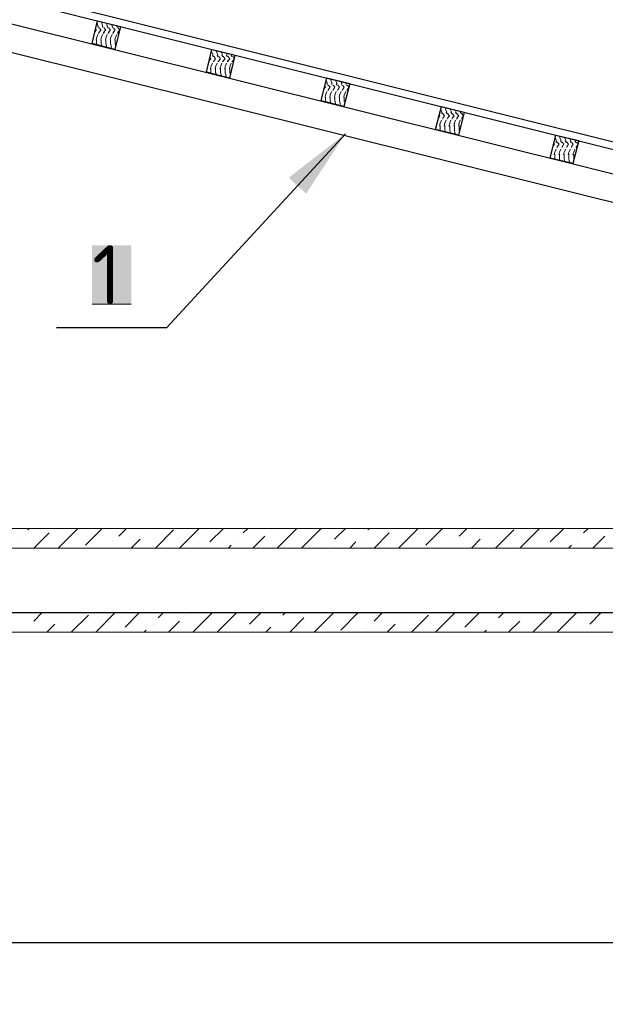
# Model space of a CAD drawing. Header units: millimetres. Extents: x 363306 to 7757304, y 1022887 to 1207196.
# Tile 721 of 1056: x 2427488 to 2429968, y 1078887 to 1083057. Entities that reach past the tile are written whole.
import ezdxf

# ---------------------------------------------------------------- set-up
doc = ezdxf.new("R2010")
doc.units = ezdxf.units.MM
for name, color, linetype in [('0 @ 100', 7, 'Continuous'), ('PDF12_0', 7, 'Continuous'), ('PDF12_Text', 7, 'Continuous')]:
    doc.layers.add(name, color=color, linetype=linetype)
doc.layers.add('PDF12_.', color=7, linetype='Continuous', true_color=0xcc6827)
doc.layers.add('PDF12_A3 pdf uchun', color=7, linetype='Continuous', true_color=0x636466)
doc.styles.add('PDF ISOCPEUR', font='isocpeur.TTF')
doc.styles.add('ViTEXT', font='isocpeur.TTF')
doc.styles.add('ГОСТ 2.304', font='isocpeui.ttf')

msp = doc.modelspace()

# ---------------------------------------------------------------- linework, layer by layer
at = {"layer": 'PDF12_.', "lineweight": 9}
for points in [[(2427816.117, 1083043.152), (2427816.117, 1083043.152)], [(2427820.735, 1083026.218), (2427816.117, 1083041.612)], [(2427822.274, 1083021.6), (2427819.195, 1083027.757)], [(2427836.129, 1083043.152), (2427834.59, 1083047.77)], [(2427840.747, 1083026.218), (2427836.129, 1083041.612)], [(2427842.287, 1083021.6), (2427839.208, 1083027.757)], [(2427856.142, 1083043.152), (2427856.142, 1083043.152)], [(2427860.76, 1083026.218), (2427856.142, 1083041.612)], [(2427862.299, 1083021.6), (2427859.22, 1083027.757)], [(2427880.772, 1083026.218), (2427877.693, 1083036.994)], [(2427882.312, 1083021.6), (2427879.233, 1083027.757)], [(2427900.785, 1083026.218), (2427899.245, 1083032.376)], [(2427902.324, 1083021.6), (2427899.245, 1083027.757)], [(2427811.498, 1083012.363), (2427806.88, 1083004.666)], [(2427806.88, 1083004.666), (2427806.88, 1083004.666)], [(2427813.038, 1083012.363), (2427808.42, 1083016.981)], [(2427819.195, 1082993.89), (2427813.038, 1082978.496), (2427811.498, 1082969.259)], [(2427826.893, 1083004.666), (2427822.274, 1082998.508)], [(2427831.511, 1083012.363), (2427823.814, 1083003.127)], [(2427833.05, 1083012.363), (2427825.353, 1083021.6)], [(2427839.208, 1082993.89), (2427833.05, 1082978.496), (2427831.511, 1082969.259)], [(2427846.905, 1083004.666), (2427842.287, 1082998.508)], [(2427851.523, 1083012.363), (2427843.826, 1083003.127)], [(2427853.063, 1083012.363), (2427845.366, 1083021.6)], [(2427859.22, 1082993.89), (2427853.063, 1082978.496), (2427851.523, 1082969.259)], [(2427866.917, 1083004.666), (2427862.299, 1082998.508)], [(2427871.536, 1083012.363), (2427863.839, 1083003.127)], [(2427873.075, 1083012.363), (2427865.378, 1083021.6)], [(2427879.233, 1082993.89), (2427873.075, 1082978.496), (2427871.536, 1082969.259)], [(2427886.93, 1083004.666), (2427882.312, 1082998.508)], [(2427891.548, 1083012.363), (2427883.851, 1083003.127)], [(2427893.088, 1083012.363), (2427885.39, 1083021.6)], [(2427899.245, 1082993.89), (2427893.088, 1082978.496), (2427891.548, 1082969.259)], [(2427906.942, 1083004.666), (2427902.324, 1082998.508)], [(2427910.021, 1083010.824), (2427903.864, 1083003.127)], [(2427911.561, 1083013.903), (2427905.403, 1083021.6)], [(2427813.038, 1082952.326), (2427813.038, 1082970.799)], [(2427814.577, 1082949.247), (2427814.577, 1082952.326)], [(2427833.05, 1082952.326), (2427833.05, 1082970.799)], [(2427836.129, 1082944.629), (2427834.59, 1082952.326)], [(2427853.063, 1082952.326), (2427853.063, 1082970.799)], [(2427856.142, 1082943.089), (2427854.602, 1082952.326)], [(2427856.142, 1082940.011), (2427856.142, 1082941.55)], [(2427873.075, 1082952.326), (2427873.075, 1082970.799)], [(2427876.154, 1082943.089), (2427874.615, 1082952.326)], [(2427879.233, 1082933.853), (2427876.154, 1082941.55)], [(2427893.088, 1082952.326), (2427893.088, 1082970.799)], [(2427894.627, 1082947.708), (2427894.627, 1082952.326)], [(2428307.191, 1082906.143), (2428301.034, 1082921.537)], [(2428301.034, 1082921.537), (2428301.034, 1082921.537)], [(2428307.191, 1082899.986), (2428304.112, 1082906.143)], [(2428310.27, 1082881.513), (2428317.967, 1082890.749), (2428310.27, 1082901.525)], [(2428327.204, 1082906.143), (2428321.046, 1082921.537), (2428319.507, 1082926.156)], [(2428327.204, 1082899.986), (2428324.125, 1082906.143)], [(2428330.283, 1082881.513), (2428337.98, 1082890.749), (2428330.283, 1082901.525)], [(2428347.216, 1082906.143), (2428341.058, 1082921.537)], [(2428341.058, 1082921.537), (2428341.058, 1082921.537)], [(2428347.216, 1082899.986), (2428344.137, 1082906.143)], [(2428348.756, 1082881.513), (2428357.992, 1082890.749), (2428350.295, 1082901.525)], [(2428367.229, 1082906.143), (2428362.61, 1082916.919)], [(2428367.229, 1082899.986), (2428364.15, 1082906.143)], [(2428368.768, 1082881.513), (2428378.004, 1082890.749), (2428370.307, 1082901.525)], [(2428387.241, 1082906.143), (2428384.162, 1082910.762)], [(2428387.241, 1082899.986), (2428384.162, 1082906.143)], [(2428396.478, 1082892.289), (2428390.32, 1082901.525)], [(2428291.797, 1082884.591), (2428297.955, 1082890.749), (2428294.876, 1082895.367)], [(2428291.797, 1082883.052), (2428291.797, 1082883.052)], [(2428297.955, 1082858.421), (2428296.415, 1082847.645)], [(2428304.112, 1082872.276), (2428297.955, 1082856.882)], [(2428311.809, 1082883.052), (2428307.191, 1082878.434)], [(2428317.967, 1082858.421), (2428316.428, 1082847.645)], [(2428324.125, 1082872.276), (2428317.967, 1082856.882)], [(2428331.822, 1082883.052), (2428327.204, 1082878.434)], [(2428337.98, 1082858.421), (2428336.44, 1082847.645)], [(2428344.137, 1082872.276), (2428337.98, 1082856.882)], [(2428351.834, 1082883.052), (2428347.216, 1082878.434)], [(2428357.992, 1082858.421), (2428356.453, 1082847.645)], [(2428364.15, 1082872.276), (2428357.992, 1082856.882)], [(2428371.847, 1082883.052), (2428367.229, 1082878.434)], [(2428378.004, 1082858.421), (2428376.465, 1082847.645)], [(2428384.162, 1082872.276), (2428378.004, 1082856.882)], [(2428391.859, 1082883.052), (2428387.241, 1082878.434)], [(2428396.478, 1082889.21), (2428388.78, 1082881.513)], [(2428297.955, 1082832.251), (2428297.955, 1082850.724)], [(2428299.494, 1082829.172), (2428299.494, 1082832.251)], [(2428317.967, 1082832.251), (2428317.967, 1082850.724)], [(2428321.046, 1082823.015), (2428319.507, 1082832.251)], [(2428337.98, 1082832.251), (2428337.98, 1082850.724)], [(2428341.058, 1082818.396), (2428341.058, 1082821.475), (2428339.519, 1082832.251)], [(2428357.992, 1082832.251), (2428357.992, 1082850.724)], [(2428364.15, 1082812.239), (2428361.071, 1082821.475), (2428359.531, 1082832.251)], [(2428378.004, 1082832.251), (2428378.004, 1082850.724)], [(2428379.544, 1082826.094), (2428379.544, 1082832.251)], [(2428776.714, 1082762.977), (2428782.872, 1082770.674), (2428779.793, 1082775.293)], [(2428792.108, 1082784.529), (2428785.95, 1082799.923), (2428785.95, 1082801.463)], [(2428792.108, 1082779.911), (2428789.029, 1082784.529)], [(2428795.187, 1082759.899), (2428802.884, 1082770.674), (2428795.187, 1082779.911)], [(2428812.121, 1082784.529), (2428805.963, 1082799.923), (2428804.423, 1082806.081)], [(2428812.121, 1082779.911), (2428809.042, 1082784.529)], [(2428815.199, 1082759.899), (2428822.897, 1082770.674), (2428815.199, 1082779.911)], [(2428832.133, 1082784.529), (2428825.975, 1082799.923)], [(2428825.975, 1082799.923), (2428825.975, 1082799.923)], [(2428832.133, 1082779.911), (2428829.054, 1082784.529)], [(2428835.212, 1082759.899), (2428842.909, 1082770.674), (2428835.212, 1082779.911)], [(2428852.145, 1082784.529), (2428847.527, 1082795.305)], [(2428852.145, 1082779.911), (2428849.067, 1082784.529)], [(2428855.224, 1082759.899), (2428862.921, 1082770.674), (2428855.224, 1082779.911)], [(2428872.158, 1082784.529), (2428869.079, 1082789.147)], [(2428872.158, 1082779.911), (2428869.079, 1082784.529)], [(2428881.394, 1082772.214), (2428875.237, 1082779.911)], [(2428776.714, 1082762.977), (2428776.714, 1082762.977)], [(2428789.029, 1082752.201), (2428782.872, 1082736.807), (2428781.332, 1082727.571)], [(2428796.726, 1082762.977), (2428793.648, 1082756.82)], [(2428809.042, 1082752.201), (2428802.884, 1082736.807), (2428801.345, 1082727.571)], [(2428816.739, 1082762.977), (2428813.66, 1082756.82)], [(2428829.054, 1082752.201), (2428822.897, 1082736.807), (2428821.357, 1082727.571)], [(2428836.751, 1082762.977), (2428833.672, 1082756.82)], [(2428849.067, 1082752.201), (2428842.909, 1082736.807), (2428841.37, 1082727.571)], [(2428856.764, 1082762.977), (2428853.685, 1082756.82)], [(2428869.079, 1082752.201), (2428862.921, 1082736.807), (2428861.382, 1082727.571)], [(2428876.776, 1082762.977), (2428873.697, 1082756.82)], [(2428881.394, 1082769.135), (2428875.237, 1082759.899)], [(2428782.872, 1082710.637), (2428782.872, 1082729.11)], [(2428784.411, 1082707.558), (2428784.411, 1082710.637)], [(2428802.884, 1082710.637), (2428802.884, 1082729.11)], [(2428805.963, 1082702.94), (2428804.423, 1082710.637)], [(2428822.897, 1082710.637), (2428822.897, 1082729.11)], [(2428825.975, 1082696.782), (2428825.975, 1082699.861), (2428824.436, 1082710.637)], [(2428842.909, 1082710.637), (2428842.909, 1082729.11)], [(2428849.067, 1082692.164), (2428845.988, 1082699.861), (2428844.448, 1082710.637)], [(2428862.921, 1082710.637), (2428862.921, 1082729.11)], [(2428866, 1082706.019), (2428864.461, 1082710.637)], [(2429261.631, 1082641.363), (2429267.789, 1082649.06), (2429264.71, 1082653.679)], [(2429270.867, 1082679.849), (2429270.867, 1082679.849)], [(2429277.025, 1082664.455), (2429270.867, 1082678.309)], [(2429278.564, 1082658.297), (2429273.946, 1082664.455)], [(2429280.104, 1082639.824), (2429287.801, 1082649.06), (2429280.104, 1082659.836)], [(2429290.88, 1082679.849), (2429290.88, 1082684.467)], [(2429297.038, 1082664.455), (2429290.88, 1082678.309)], [(2429298.577, 1082658.297), (2429293.959, 1082664.455)], [(2429300.116, 1082639.824), (2429307.813, 1082649.06), (2429300.116, 1082659.836)], [(2429310.892, 1082679.849), (2429310.892, 1082679.849)], [(2429317.05, 1082664.455), (2429310.892, 1082678.309)], [(2429318.589, 1082658.297), (2429313.971, 1082664.455)], [(2429320.129, 1082639.824), (2429327.826, 1082649.06), (2429320.129, 1082659.836)], [(2429337.062, 1082664.455), (2429332.444, 1082673.691)], [(2429338.602, 1082658.297), (2429333.984, 1082664.455)], [(2429340.141, 1082639.824), (2429347.838, 1082649.06), (2429340.141, 1082659.836)], [(2429358.614, 1082658.297), (2429353.996, 1082664.455)], [(2429357.075, 1082664.455), (2429355.535, 1082669.073)], [(2429366.311, 1082650.6), (2429360.154, 1082659.836)], [(2429261.631, 1082641.363), (2429261.631, 1082641.363)], [(2429269.328, 1082616.733), (2429266.249, 1082605.957)], [(2429273.946, 1082630.587), (2429267.789, 1082615.193)], [(2429269.328, 1082590.562), (2429269.328, 1082609.035)], [(2429281.643, 1082641.363), (2429278.564, 1082635.206)], [(2429289.34, 1082616.733), (2429286.262, 1082605.957)], [(2429293.959, 1082630.587), (2429287.801, 1082615.193)], [(2429289.34, 1082590.562), (2429289.34, 1082609.035)], [(2429301.656, 1082641.363), (2429298.577, 1082635.206)], [(2429309.353, 1082616.733), (2429306.274, 1082605.957)], [(2429313.971, 1082630.587), (2429307.813, 1082615.193)], [(2429309.353, 1082590.562), (2429309.353, 1082609.035)], [(2429321.668, 1082641.363), (2429318.589, 1082635.206)], [(2429329.365, 1082616.733), (2429326.286, 1082605.957)], [(2429333.984, 1082630.587), (2429327.826, 1082615.193)], [(2429329.365, 1082590.562), (2429329.365, 1082609.035)], [(2429341.681, 1082641.363), (2429338.602, 1082635.206)], [(2429349.378, 1082616.733), (2429346.299, 1082605.957)], [(2429353.996, 1082630.587), (2429347.838, 1082615.193)], [(2429349.378, 1082590.562), (2429349.378, 1082609.035)], [(2429361.693, 1082641.363), (2429358.614, 1082635.206)], [(2429366.311, 1082647.521), (2429360.154, 1082639.824)], [(2429269.328, 1082587.484), (2429269.328, 1082589.023)], [(2429290.88, 1082581.326), (2429289.34, 1082589.023)], [(2429310.892, 1082579.787), (2429309.353, 1082589.023)], [(2429312.432, 1082576.708), (2429310.892, 1082578.247)], [(2429330.905, 1082579.787), (2429329.365, 1082589.023)], [(2429333.984, 1082570.55), (2429330.905, 1082578.247)], [(2429350.917, 1082584.405), (2429349.378, 1082589.023)], [(2429746.548, 1082519.749), (2429746.548, 1082521.289), (2429752.705, 1082528.986), (2429749.627, 1082532.065)], [(2429761.942, 1082542.84), (2429755.784, 1082558.235), (2429755.784, 1082559.774)], [(2429763.481, 1082536.683), (2429758.863, 1082542.84)], [(2429765.021, 1082518.21), (2429772.718, 1082528.986), (2429765.021, 1082538.222)], [(2429781.954, 1082542.84), (2429775.797, 1082558.235), (2429775.797, 1082564.392)], [(2429783.494, 1082536.683), (2429778.876, 1082542.84)], [(2429785.033, 1082518.21), (2429792.73, 1082528.986), (2429785.033, 1082538.222)], [(2429801.967, 1082542.84), (2429795.809, 1082558.235)], [(2429795.809, 1082558.235), (2429795.809, 1082558.235)], [(2429803.506, 1082536.683), (2429798.888, 1082542.84)], [(2429805.046, 1082518.21), (2429812.743, 1082528.986), (2429805.046, 1082538.222)], [(2429821.979, 1082542.84), (2429817.361, 1082553.616)], [(2429823.519, 1082536.683), (2429818.9, 1082542.84)], [(2429825.058, 1082518.21), (2429832.755, 1082528.986), (2429825.058, 1082538.222)], [(2429843.531, 1082536.683), (2429838.913, 1082542.84)], [(2429841.992, 1082542.84), (2429840.452, 1082547.459)], [(2429852.768, 1082530.525), (2429845.071, 1082538.222)], [(2429851.228, 1082525.907), (2429845.071, 1082518.21)], [(2429760.403, 1082508.973), (2429754.245, 1082495.118), (2429751.166, 1082484.343)], [(2429754.245, 1082465.87), (2429754.245, 1082468.948), (2429754.245, 1082487.421)], [(2429766.56, 1082521.289), (2429763.481, 1082515.131)], [(2429780.415, 1082508.973), (2429774.257, 1082495.118), (2429771.179, 1082484.343)], [(2429775.797, 1082461.251), (2429774.257, 1082468.948), (2429774.257, 1082487.421)], [(2429786.573, 1082521.289), (2429783.494, 1082515.131)], [(2429800.427, 1082508.973), (2429794.27, 1082495.118), (2429791.191, 1082484.343)], [(2429797.349, 1082455.094), (2429795.809, 1082458.172), (2429794.27, 1082468.948), (2429794.27, 1082487.421)], [(2429806.585, 1082521.289), (2429803.506, 1082515.131)], [(2429820.44, 1082508.973), (2429814.282, 1082495.118), (2429811.203, 1082484.343)], [(2429818.9, 1082450.475), (2429815.822, 1082458.172), (2429814.282, 1082468.948), (2429814.282, 1082487.421)], [(2429826.598, 1082521.289), (2429823.519, 1082515.131)], [(2429838.913, 1082508.973), (2429834.295, 1082495.118), (2429831.216, 1082484.343)], [(2429835.834, 1082462.791), (2429834.295, 1082468.948), (2429834.295, 1082487.421)], [(2429846.61, 1082521.289), (2429843.531, 1082515.131)]]:
    msp.add_lwpolyline(points, dxfattribs=at)
at = {"layer": 'PDF12_0', "lineweight": 25}
for points in [[(2428867.54, 1082573.629), (2428110.146, 1081751.579), (2427643.702, 1081751.579)], [(2400091.184, 1079148.422), (2400240.508, 1079148.422), (2416116.534, 1079148.422), (2416178.111, 1079397.808), (2416302.803, 1078899.036), (2416365.92, 1079148.422), (2432240.406, 1079148.422), (2432391.269, 1079148.422)]]:
    msp.add_lwpolyline(points, dxfattribs=at)
at = {"layer": 'PDF12_0', "color": 7, "lineweight": 0, "true_color": 0xffffff}
msp.add_lwpolyline([(2427794.565, 1081851.641), (2427960.822, 1081851.641)], dxfattribs=at)
at = {"layer": 'PDF12_0', "lineweight": 0}
msp.add_lwpolyline([(2431690.834, 1080901.82), (2400791.62, 1080901.82), (2400791.62, 1080463.086), (2431690.834, 1080463.086)], close=True, dxfattribs=at)
for points in [[(2427522.088, 1080895.662), (2427529.785, 1080901.82)], [(2427651.399, 1080818.691), (2427734.527, 1080901.82)], [(2427766.855, 1080831.007), (2427837.668, 1080901.82)], [(2427908.482, 1080869.492), (2427940.81, 1080901.82)], [(2428165.565, 1080818.691), (2428248.693, 1080901.82)], [(2428293.336, 1080844.862), (2428351.834, 1080901.82)], [(2428434.963, 1080883.347), (2428454.975, 1080901.82)], [(2428578.129, 1080818.691), (2428661.258, 1080901.82)], [(2428681.27, 1080818.691), (2428764.399, 1080901.82)], [(2428821.357, 1080857.177), (2428867.54, 1080901.82)], [(2428962.984, 1080895.662), (2428969.141, 1080901.82)], [(2429092.295, 1080818.691), (2429175.423, 1080901.82)], [(2429207.751, 1080831.007), (2429278.564, 1080901.82)], [(2429349.378, 1080869.492), (2429381.706, 1080901.82)], [(2429606.461, 1080818.691), (2429689.589, 1080901.82)], [(2429734.232, 1080844.862), (2429792.73, 1080901.82)], [(2429875.859, 1080883.347), (2429895.871, 1080901.82)], [(2427495.918, 1080869.492), (2427495.918, 1080869.492)], [(2427548.258, 1080818.691), (2427612.913, 1080883.347)], [(2427960.822, 1080818.691), (2427997.768, 1080857.177)], [(2428023.938, 1080883.347), (2428023.938, 1080883.347)], [(2428063.963, 1080818.691), (2428139.395, 1080895.662)], [(2428410.332, 1080857.177), (2428410.332, 1080857.177)], [(2428474.988, 1080818.691), (2428525.789, 1080869.492)], [(2428551.959, 1080895.662), (2428551.959, 1080895.662)], [(2428936.814, 1080869.492), (2428936.814, 1080869.492)], [(2428989.154, 1080818.691), (2429052.27, 1080883.347)], [(2429401.718, 1080818.691), (2429438.664, 1080857.177)], [(2429464.834, 1080883.347), (2429464.834, 1080883.347)], [(2429503.32, 1080818.691), (2429580.291, 1080895.662)], [(2429849.689, 1080857.177), (2429849.689, 1080857.177)], [(2429915.884, 1080818.691), (2429966.685, 1080869.492)], [(2431690.834, 1080818.691), (2419341.616, 1080818.691)], [(2427882.312, 1080844.862), (2427882.312, 1080844.862)], [(2428371.847, 1080818.691), (2428384.162, 1080831.007)], [(2428795.187, 1080831.007), (2428795.187, 1080831.007)], [(2428886.013, 1080818.691), (2428912.183, 1080844.862)], [(2429323.208, 1080844.862), (2429323.208, 1080844.862)], [(2429812.743, 1080818.691), (2429825.058, 1080831.007)], [(2427548.258, 1080509.268), (2427583.664, 1080546.214)], [(2427663.714, 1080523.123), (2427663.714, 1080523.123)], [(2427706.818, 1080463.086), (2427779.171, 1080535.438)], [(2427809.959, 1080463.086), (2427893.088, 1080546.214)], [(2427934.652, 1080484.638), (2427996.229, 1080546.214)], [(2428074.739, 1080523.123), (2428097.83, 1080546.214)], [(2428191.735, 1080535.438), (2428191.735, 1080535.438)], [(2428220.984, 1080463.086), (2428304.112, 1080546.214)], [(2428324.125, 1080463.086), (2428407.253, 1080546.214)], [(2428461.133, 1080496.953), (2428510.395, 1080546.214)], [(2428602.76, 1080535.438), (2428613.536, 1080546.214)], [(2428632.009, 1080463.086), (2428692.046, 1080523.123)], [(2428735.15, 1080463.086), (2428818.278, 1080546.214)], [(2428847.527, 1080470.783), (2428921.419, 1080546.214)], [(2428989.154, 1080509.268), (2429024.56, 1080546.214)], [(2429104.61, 1080523.123), (2429104.61, 1080523.123)], [(2429147.714, 1080463.086), (2429220.067, 1080535.438)], [(2429249.316, 1080463.086), (2429332.444, 1080546.214)], [(2429374.008, 1080484.638), (2429435.585, 1080546.214)], [(2429515.635, 1080523.123), (2429538.726, 1080546.214)], [(2429631.091, 1080535.438), (2429631.091, 1080535.438)], [(2429661.88, 1080463.086), (2429745.008, 1080546.214)], [(2429765.021, 1080463.086), (2429848.149, 1080546.214)], [(2429902.029, 1080496.953), (2429951.291, 1080546.214)], [(2427522.088, 1080484.638), (2427522.088, 1080484.638)], [(2427603.677, 1080463.086), (2427637.544, 1080496.953)], [(2428050.108, 1080496.953), (2428050.108, 1080496.953)], [(2428117.843, 1080463.086), (2428165.565, 1080509.268)], [(2428530.407, 1080463.086), (2428551.959, 1080484.638)], [(2428576.59, 1080509.268), (2428576.59, 1080509.268)], [(2428962.984, 1080484.638), (2428962.984, 1080484.638)], [(2429044.573, 1080463.086), (2429078.44, 1080496.953)], [(2429491.004, 1080496.953), (2429491.004, 1080496.953)], [(2429558.739, 1080463.086), (2429606.461, 1080509.268)], [(2428014.702, 1080463.086), (2428023.938, 1080470.783)], [(2428434.963, 1080470.783), (2428434.963, 1080470.783)], [(2429455.598, 1080463.086), (2429464.834, 1080470.783)], [(2429875.859, 1080470.783), (2429875.859, 1080470.783)]]:
    msp.add_lwpolyline(points, dxfattribs=at)
at = {"layer": 'PDF12_0', "color": 251, "lineweight": 30, "true_color": 0x636466}
msp.add_lwpolyline([(2419341.616, 1080546.214), (2431690.834, 1080546.214)], dxfattribs=at)
at = {"layer": 'PDF12_0', "transparency": 33554559}
msp.add_solid([(2428867.54, 1082573.629), (2428701.282, 1082319.625), (2428627.39, 1082387.359)], dxfattribs=at)
at = {"layer": 'PDF12_0', "color": 7, "true_color": 0xffffff, "transparency": 33554559}
for points in [[(2427794.565, 1082101.027), (2427960.822, 1082101.027), (2427794.565, 1081851.641)], [(2427960.822, 1082101.027), (2427794.565, 1081851.641), (2427960.822, 1081851.641)]]:
    msp.add_solid(points, dxfattribs=at)
at = {"layer": 'PDF12_A3 pdf uchun', "color": 244, "lineweight": 30, "true_color": 0x991a1e}
msp.add_lwpolyline([(2416241.227, 1085969.587), (2398979.724, 1081665.372), (2398979.724, 1081634.583), (2416241.227, 1085938.798), (2433502.73, 1081634.583), (2433502.73, 1081665.372)], close=True, dxfattribs=at)
at = {"layer": 'PDF12_A3 pdf uchun', "color": 177, "lineweight": 30, "true_color": 0x283188}
msp.add_lwpolyline([(2433448.85, 1081422.144), (2416241.227, 1085712.504), (2416241.227, 1085835.657), (2433478.099, 1081537.6)], dxfattribs=at)
at = {"layer": 'PDF12_A3 pdf uchun', "color": 32, "lineweight": 30, "true_color": 0xcc6827}
for points in [[(2427914.639, 1083027.757), (2427891.548, 1082930.774), (2427794.565, 1082955.405), (2427817.656, 1083052.388)], [(2428399.556, 1082906.143), (2428376.465, 1082809.16), (2428279.482, 1082833.791), (2428302.573, 1082930.774)], [(2428886.013, 1082786.069), (2428861.382, 1082689.085), (2428764.399, 1082713.716), (2428789.029, 1082810.699)], [(2429370.93, 1082664.455), (2429346.299, 1082567.471), (2429249.316, 1082592.102), (2429273.946, 1082689.085)], [(2429855.847, 1082544.38), (2429831.216, 1082447.396), (2429734.232, 1082470.488), (2429758.863, 1082567.471)]]:
    msp.add_lwpolyline(points, close=True, dxfattribs=at)

# ---------------------------------------------------------------- texts
at = {"color": 7, "linetype": 'Continuous', "lineweight": -3, "insert": (2337050.522, 1083049.577, 0), "char_height": 250, "width": 12330.66749, "attachment_point": 1, "style": 'ViTEXT'}
msp.add_mtext('{\\fISOCPEUR|b1|i1|c204|p34;\\C256;\\c0;       \\A1;\\H1.17391x;Состав кровли.\\A0;\\P\\pi-511.11,l511.11,t255.555;\\fISOCPEUR|b0|i1|c204|p34;\\H0.92593x;1.^I Металлические профилированные листы с полимерными покрытиями с обеих сторон по деревянным конструкциям (РСТУз 24045-94) Н35-1000-0,50 мм.\\fISOCPEUR|b1|i1|c204|p34;\\P\\pi0,l0,tz;\\fISOCPEUR|b0|i1|c204|p34;2. Цемента песчаное стяжка, толщиной 50мм, (приложения 1, пункт 71, КМК 2.01.04-2018), aрмированная сетка Ø3 АСК ( АБК ) шаг 150 х 150 мм. с устройством дефор. швов с шаг 6,0 х 6,0 м (с заполнением д.ш. герметиком).\\P3. Гидроизоляционная мембрана из профиллированная полиэтиленовая рулонная толщиной 0,45мм -1 слоя.\\P4. Утеплитель - минераловатные плиты рулонные TC 040, толщиной 100мм.\\P5. Полиэтиленовая пленка, толщиной 2 мм.\\P6. Сборная железобетонная плита покрытия - 220 мм}', dxfattribs=at)
at = {"layer": '0 @ 100', "color": 7, "insert": (761996.908, 1075986.433), "char_height": 318.940213, "width": 19697.5359, "attachment_point": 4, "style": 'ГОСТ 2.304'}
msp.add_mtext('\\pi5457.36288;{\\fISOCPEUR|b1|i1|c204|p34;Характеристика участка строительства:\\P\\pi0;\\P}Расчетная зимняя температура воздух 15 °С.\\PСкоростной напор ветра   - 38кг/м2.\\PВес снегового покрова    - 50кг/м2.\\PКлассификация зданий по функциональной пожарной опасности - Ф 4.1 \\PКоэффициент надежности по назначению - 0.95\\P\\P^IПроектом разработано подъёмник для мало мобильных граждан населения грузоподъемностью 250 кг. скоростью 0,25 см/с. Двери шахт подъёмника противопожарные с пределом огнестойкости El 30. Подъёмники оборудованы кабинами габаритами 1500х1500 мм, ширина дверей кабины обеспечивает проезд инвалидной коляски. Для экстренных случаев подъёмник оснащен дополнительным аккумулятором и механическим спуском для безопасного спуска пассажира в нулевую отметку. Так же в дверях подъёмника установлены замки датчики которые открываются с ключевыми картами, чтобы открыть двери подъёмника.\\P^IС внешней и внутренней стороны наружных стен предусмотрено обшивка из аквапанелей толщиной 12,5мм с утеплением из минераловатной ваты на кварцевой основе, А =0,040 Вт/мС, толщиной 100мм. (по теплотехническому расчету). Наружная отделка из органическое стекло.\\P^IПодрядчик обязан предоставить заказчику сертификаты соответствия и пожарной безопасности на фасадную систему и все применяемые в данной системе материалы и изделия.\\PКонструкции, изделия и материалы применены по действующим стандартам, ТУ, сертификатам. На путях эвакуации используются отделочные материалы, соответствующие требованиям п. 5.25 ШНК 2.01.02-04.\\PОтделка стен с внутренней стороны окраска водоэмульсионными красками светлых тонов. Во внутренней и наружной отделке использованы современные отделочные материалы используемые на территории Республики Узбекистан.\\P^IКрыша - скатная из металлических профилированных листов с полимерными покрытиями с обеих сторон толщ.0,55мм по металлическим конструкциям.\\P^IПо периметру наружных стен устраивается бетонная отмостка. Бетон кл.В 7,5 шириной 1000 мм, толщиной 50 мм по гравийному основанию толщиной 100 мм -150 мм.\\P^IВсе строительно-монтажные работы вести согласно указаний соответствующих строительных норм и проекта производства работ (П.П.Р.) на основании ШНК 3.01.01 - 03 и КМК 3.01.02 - 00.', dxfattribs=at)
at = {"layer": 'PDF12_Text', "insert": (2427794.565, 1081851.641), "char_height": 250, "attachment_point": 7, "style": 'PDF ISOCPEUR'}
msp.add_mtext('1', dxfattribs=at)

doc.saveas('drawing.dxf')
